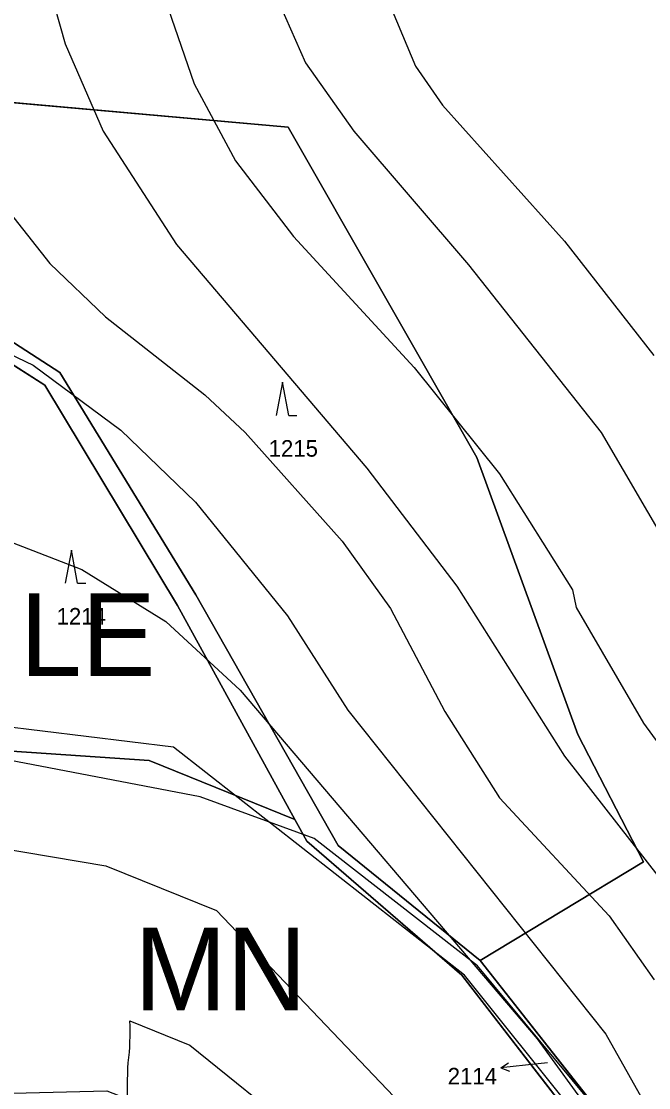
# Model space of a CAD drawing. Extents: x -706130 to -698555, y -971544 to -967260.
# Drawn here: x -704768.4 to -704692.8, y -968682.8 to -968554 of the extents above; entities that cross this region are included whole.
import ezdxf

# ---------------------------------------------------------------- set-up
doc = ezdxf.new("R2010")
doc.units = 0
for name, color, linetype in [('Kanalizace_Polesí N NEZAPINAT', 7, 'Continuous'), ('KN_Hranice_katastrální území', 7, 'Continuous'), ('KN_Hranice_parcel', 7, 'Continuous'), ('KN_Parcelni cisla', 7, 'Continuous'), ('KN_Parcelni cisla_sipky', 7, 'Continuous'), ('KN_Polygon parcely', 7, 'Continuous'), ('KN_POZEMKY_10_LESNI POZEMEK', 7, 'Continuous'), ('KN_POZEMKY_11_VODNI_PLOCHA', 7, 'Continuous'), ('KN_POZEMKY_14_OSTATNI PLOCHA', 7, 'Continuous'), ('KN_VYUZITI_11_vodni plocha_zamokrena plocha', 7, 'Continuous'), ('KN_VYUZITI_17_ostatni plocha_ostatni komunikace', 7, 'Continuous'), ('KN_Značky kultur', 7, 'Continuous'), ('OP lesa 30 m', 7, 'Continuous'), ('Plochy lesní všeobecné S', 7, 'Continuous'), ('Plochy smíšené nezastavěného území všeobecné S', 7, 'Continuous'), ('Plochy verejnych prostranstvi - komunikace ostatni S', 7, 'Continuous'), ('Plochy vodní a vodnich toku_linie pozemni tok S', 7, 'Continuous'), ('Regulační bloky v krajině S', 7, 'Continuous'), ('Regulační bloky zastavěné S', 7, 'Continuous'), ('Regulační kódy v krajině S', 7, 'Continuous'), ('Vodovodní řady - rozváděcí S', 7, 'Continuous'), ('VÝŠKOPIS_vrstevnice hlavní', 7, 'Continuous'), ('VÝŠKOPIS_vrstevnice zesílená', 7, 'Continuous')]:
    doc.layers.add(name, color=color, linetype=linetype)

msp = doc.modelspace()

# ---------------------------------------------------------------- linework, layer by layer
at = {"layer": 'Kanalizace_Polesí N NEZAPINAT'}
msp.add_lwpolyline([(-704466.95, -968836.87), (-704536.67, -968831.91), (-704567.95, -968808.05), (-704625.2, -968761.16), (-704633.57, -968757.27), (-704656.29, -968736.93), (-704713.42, -968668.1), (-704733.1, -968652.72), (-704746.85, -968647.67), (-704775.67, -968642.16), (-704784.74, -968606.28), (-704807.41, -968567.75), (-704814.68, -968557.61), (-704815.96, -968543.26), (-704809.72, -968525.03)], dxfattribs=at)
at = {"layer": 'KN_Hranice_katastrální území'}
for points in [[(-704676.09, -968714.47), (-704713.07, -968667.43), (-704693.37, -968655.55), (-704701.32, -968640.16), (-704713.48, -968606.7), (-704736.25, -968566.81), (-704811.29, -968560.14), (-704818.54, -968560.11), (-704819.22, -968566.79), (-704822.17, -968595.59), (-704826.01, -968624.26), (-704832.72, -968642.15), (-704857.92, -968671.12), (-704867.24, -968699.86), (-704877.6, -968761.1), (-704886.1, -968825.16), (-704885.82, -968841.68), (-704886.02, -968857.61), (-704883.15, -968893.04), (-704882.15, -968916.72), (-704882.51, -968946.49)], [(-704882.51, -968946.49), (-704882.15, -968916.72), (-704883.15, -968893.04), (-704886.02, -968857.61), (-704885.82, -968841.68), (-704886.1, -968825.16), (-704877.6, -968761.1), (-704867.24, -968699.86), (-704857.92, -968671.12), (-704832.72, -968642.15), (-704826.01, -968624.26), (-704822.17, -968595.59), (-704819.22, -968566.79), (-704818.54, -968560.11), (-704811.29, -968560.14), (-704736.25, -968566.81), (-704713.48, -968606.7), (-704701.32, -968640.16), (-704693.37, -968655.55), (-704713.07, -968667.43), (-704676.09, -968714.47)]]:
    msp.add_lwpolyline(points, dxfattribs=at)
at = {"layer": 'KN_Hranice_parcel'}
for points in [[(-704713.07, -968667.43), (-704693.37, -968655.55), (-704701.32, -968640.16), (-704713.48, -968606.7), (-704736.25, -968566.81), (-704811.29, -968560.14)], [(-704713.07, -968667.43), (-704693.37, -968655.55), (-704701.32, -968640.16), (-704713.48, -968606.7), (-704736.25, -968566.81), (-704811.29, -968560.14)], [(-704807.65, -968564.66), (-704787.21, -968581.31), (-704763.8, -968596.46), (-704747.39, -968623.31), (-704730.21, -968653.55), (-704713.07, -968667.43)], [(-704735.44, -968650.43), (-704749.59, -968624.57), (-704765.59, -968597.96), (-704788.07, -968583.65)], [(-704769.57, -968642.18), (-704753, -968643.3), (-704735.44, -968650.43)], [(-704657.77, -968738.66), (-704678.2, -968716.03), (-704691, -968700.67), (-704715.29, -968669.22), (-704734.01, -968653.04), (-704735.44, -968650.43)], [(-704655.11, -968736.58), (-704676.09, -968714.47), (-704713.07, -968667.43)], [(-704655.11, -968736.58), (-704676.09, -968714.47), (-704713.07, -968667.43)]]:
    msp.add_lwpolyline(points, dxfattribs=at)
at = {"layer": 'KN_Parcelni cisla_sipky'}
for p, q in [((-704710.6, -968680.39), (-704709.65, -968679.79)), ((-704707.61, -968680.08), (-704710.6, -968680.39)), ((-704710.6, -968680.39), (-704709.55, -968680.79)), ((-704704.97, -968679.79), (-704707.61, -968680.08))]:
    msp.add_line(p, q, dxfattribs=at)
at = {"layer": 'KN_Polygon parcely'}
msp.add_lwpolyline([(-704814.89, -968543.6), (-704814.12, -968556.31), (-704811.29, -968560.14), (-704736.25, -968566.81), (-704713.48, -968606.7), (-704701.32, -968640.16), (-704693.37, -968655.55), (-704713.07, -968667.43), (-704676.09, -968714.47), (-704655.11, -968736.58), (-704623.71, -968717.98), (-704564.27, -968692.77), (-704542.08, -968689.15), (-704523.32, -968686.09), (-704484.45, -968665.15), (-704465.18, -968666.56)], dxfattribs=at)
for points in [[(-704730.21, -968653.55), (-704713.07, -968667.43), (-704693.37, -968655.55), (-704701.32, -968640.16), (-704713.48, -968606.7), (-704736.25, -968566.81), (-704811.29, -968560.14), (-704807.65, -968564.66), (-704787.21, -968581.31), (-704763.8, -968596.46), (-704747.39, -968623.31)], [(-704655.11, -968736.58), (-704676.09, -968714.47), (-704713.07, -968667.43), (-704730.21, -968653.55), (-704747.39, -968623.31), (-704763.8, -968596.46), (-704787.21, -968581.31), (-704807.65, -968564.66), (-704801.26, -968572.58), (-704788.07, -968583.65), (-704765.59, -968597.96), (-704749.59, -968624.57), (-704735.44, -968650.43), (-704734.01, -968653.04), (-704715.29, -968669.22), (-704691, -968700.67), (-704678.2, -968716.03), (-704657.77, -968738.66), (-704656.98, -968738.04)], [(-704788.07, -968583.65), (-704780.13, -968604.13), (-704769.57, -968642.18), (-704753, -968643.3), (-704735.44, -968650.43), (-704749.59, -968624.57), (-704765.59, -968597.96)], [(-704734.01, -968653.04), (-704735.44, -968650.43), (-704753, -968643.3), (-704769.57, -968642.18), (-704774.57, -968641.82), (-704779.23, -968683.71), (-704758.13, -968683.19), (-704723.7, -968696.64), (-704705.41, -968723.3), (-704691.41, -968744.58), (-704657.62, -968808.95), (-704622.77, -968866.56), (-704623.52, -968876.14), (-704613.52, -968870.91), (-704600.29, -968871.13), (-704601.97, -968841.18), (-704619.72, -968796.37), (-704623.88, -968788.82), (-704636.35, -968766.2), (-704657.77, -968738.66), (-704678.2, -968716.03), (-704691, -968700.67), (-704715.29, -968669.22)]]:
    msp.add_lwpolyline(points, close=True, dxfattribs=at)
at = {"layer": 'KN_POZEMKY_10_LESNI POZEMEK'}
for p, q in [((-704811.29, -968560.14), (-704736.25, -968566.81)), ((-704736.25, -968566.81), (-704811.29, -968560.14)), ((-704736.25, -968566.81), (-704713.48, -968606.7)), ((-704713.48, -968606.7), (-704736.25, -968566.81)), ((-704763.8, -968596.46), (-704787.21, -968581.31)), ((-704788.07, -968583.65), (-704765.59, -968597.96)), ((-704747.39, -968623.31), (-704763.8, -968596.46)), ((-704765.59, -968597.96), (-704749.59, -968624.57)), ((-704713.48, -968606.7), (-704701.32, -968640.16)), ((-704701.32, -968640.16), (-704713.48, -968606.7)), ((-704730.21, -968653.55), (-704747.39, -968623.31)), ((-704749.59, -968624.57), (-704735.44, -968650.43)), ((-704701.32, -968640.16), (-704693.37, -968655.55)), ((-704693.37, -968655.55), (-704701.32, -968640.16)), ((-704753, -968643.3), (-704769.57, -968642.18)), ((-704735.44, -968650.43), (-704753, -968643.3)), ((-704713.07, -968667.43), (-704730.21, -968653.55)), ((-704693.37, -968655.55), (-704713.07, -968667.43)), ((-704713.07, -968667.43), (-704693.37, -968655.55)), ((-704676.09, -968714.47), (-704713.07, -968667.43))]:
    msp.add_line(p, q, dxfattribs=at)
at = {"layer": 'KN_POZEMKY_11_VODNI_PLOCHA'}
for p, q in [((-704769.57, -968642.18), (-704753, -968643.3)), ((-704753, -968643.3), (-704735.44, -968650.43)), ((-704735.44, -968650.43), (-704734.01, -968653.04)), ((-704734.01, -968653.04), (-704715.29, -968669.22)), ((-704715.29, -968669.22), (-704691, -968700.67))]:
    msp.add_line(p, q, dxfattribs=at)
at = {"layer": 'KN_POZEMKY_14_OSTATNI PLOCHA'}
for p, q in [((-704787.21, -968581.31), (-704763.8, -968596.46)), ((-704765.59, -968597.96), (-704788.07, -968583.65)), ((-704763.8, -968596.46), (-704747.39, -968623.31)), ((-704749.59, -968624.57), (-704765.59, -968597.96)), ((-704747.39, -968623.31), (-704730.21, -968653.55)), ((-704735.44, -968650.43), (-704749.59, -968624.57)), ((-704734.01, -968653.04), (-704735.44, -968650.43)), ((-704715.29, -968669.22), (-704734.01, -968653.04)), ((-704730.21, -968653.55), (-704713.07, -968667.43)), ((-704713.07, -968667.43), (-704676.09, -968714.47)), ((-704691, -968700.67), (-704715.29, -968669.22))]:
    msp.add_line(p, q, dxfattribs=at)
at = {"layer": 'KN_VYUZITI_11_vodni plocha_zamokrena plocha'}
for p, q in [((-704769.57, -968642.18), (-704753, -968643.3)), ((-704753, -968643.3), (-704735.44, -968650.43)), ((-704735.44, -968650.43), (-704734.01, -968653.04)), ((-704734.01, -968653.04), (-704715.29, -968669.22)), ((-704715.29, -968669.22), (-704691, -968700.67))]:
    msp.add_line(p, q, dxfattribs=at)
at = {"layer": 'KN_VYUZITI_17_ostatni plocha_ostatni komunikace'}
for p, q in [((-704787.21, -968581.31), (-704763.8, -968596.46)), ((-704765.59, -968597.96), (-704788.07, -968583.65)), ((-704763.8, -968596.46), (-704747.39, -968623.31)), ((-704749.59, -968624.57), (-704765.59, -968597.96)), ((-704747.39, -968623.31), (-704730.21, -968653.55)), ((-704735.44, -968650.43), (-704749.59, -968624.57)), ((-704734.01, -968653.04), (-704735.44, -968650.43)), ((-704715.29, -968669.22), (-704734.01, -968653.04)), ((-704730.21, -968653.55), (-704713.07, -968667.43)), ((-704713.07, -968667.43), (-704676.09, -968714.47)), ((-704691, -968700.67), (-704715.29, -968669.22))]:
    msp.add_line(p, q, dxfattribs=at)
at = {"layer": 'KN_Značky kultur'}
for p, q in [((-704736.93, -968597.63), (-704737.68, -968601.63)), ((-704736.18, -968601.63), (-704736.93, -968597.63)), ((-704736.18, -968601.63), (-704735.18, -968601.63)), ((-704762.4, -968617.9), (-704763.15, -968621.9)), ((-704761.65, -968621.9), (-704762.4, -968617.9)), ((-704761.65, -968621.9), (-704760.65, -968621.9))]:
    msp.add_line(p, q, dxfattribs=at)
at = {"layer": 'OP lesa 30 m'}
for points in [[(-704755.35, -968674.73), (-704748.09, -968677.67), (-704734.57, -968688.62), (-704699.67, -968733.01)], [(-704755.67, -968684.78), (-704755.6, -968680.4), (-704755.53, -968679.79)]]:
    msp.add_lwpolyline(points, dxfattribs=at)
msp.add_arc((-704785.31, -968676.19), 30, 353.1047, 2.7967, dxfattribs=at)
at = {"layer": 'Plochy lesní všeobecné S'}
for p, q in [((-704787.21, -968581.31), (-704763.8, -968596.46)), ((-704765.59, -968597.96), (-704788.07, -968583.65)), ((-704763.8, -968596.46), (-704747.39, -968623.31)), ((-704749.59, -968624.57), (-704765.59, -968597.96)), ((-704747.39, -968623.31), (-704730.21, -968653.55)), ((-704735.44, -968650.43), (-704749.59, -968624.57)), ((-704769.57, -968642.18), (-704753, -968643.3)), ((-704753, -968643.3), (-704735.44, -968650.43)), ((-704730.21, -968653.55), (-704713.07, -968667.43)), ((-704713.07, -968667.43), (-704676.09, -968714.47))]:
    msp.add_line(p, q, dxfattribs=at)
at = {"layer": 'Plochy smíšené nezastavěného území všeobecné S'}
for p, q in [((-704753, -968643.3), (-704769.57, -968642.18)), ((-704735.44, -968650.43), (-704753, -968643.3))]:
    msp.add_line(p, q, dxfattribs=at)
msp.add_lwpolyline([(-704657.77, -968738.66), (-704678.2, -968716.03), (-704691, -968700.67), (-704715.29, -968669.22), (-704734.01, -968653.04), (-704735.44, -968650.43)], dxfattribs=at)
at = {"layer": 'Plochy verejnych prostranstvi - komunikace ostatni S'}
for p, q in [((-704763.8, -968596.46), (-704787.21, -968581.31)), ((-704788.07, -968583.65), (-704765.59, -968597.96)), ((-704747.39, -968623.31), (-704763.8, -968596.46)), ((-704765.59, -968597.96), (-704749.59, -968624.57)), ((-704730.21, -968653.55), (-704747.39, -968623.31)), ((-704749.59, -968624.57), (-704735.44, -968650.43)), ((-704713.07, -968667.43), (-704730.21, -968653.55)), ((-704676.09, -968714.47), (-704713.07, -968667.43))]:
    msp.add_line(p, q, dxfattribs=at)
msp.add_lwpolyline([(-704735.44, -968650.43), (-704734.01, -968653.04), (-704715.29, -968669.22), (-704691, -968700.67), (-704678.2, -968716.03), (-704657.77, -968738.66)], dxfattribs=at)
at = {"layer": 'Plochy vodní a vodnich toku_linie pozemni tok S'}
msp.add_lwpolyline([(-704775.83, -968653.14), (-704774.72, -968653.23), (-704758.24, -968656.03), (-704744.91, -968661.42), (-704707.8, -968700.31), (-704674.25, -968741.56)], dxfattribs=at)
at = {"layer": 'Regulační bloky v krajině S'}
for p, q in [((-704787.21, -968581.31), (-704763.8, -968596.46)), ((-704765.59, -968597.96), (-704788.07, -968583.65)), ((-704763.8, -968596.46), (-704747.39, -968623.31)), ((-704749.59, -968624.57), (-704765.59, -968597.96)), ((-704747.39, -968623.31), (-704730.21, -968653.55)), ((-704735.44, -968650.43), (-704749.59, -968624.57)), ((-704769.57, -968642.18), (-704753, -968643.3)), ((-704753, -968643.3), (-704769.57, -968642.18)), ((-704753, -968643.3), (-704735.44, -968650.43)), ((-704735.44, -968650.43), (-704753, -968643.3)), ((-704730.21, -968653.55), (-704713.07, -968667.43)), ((-704713.07, -968667.43), (-704676.09, -968714.47))]:
    msp.add_line(p, q, dxfattribs=at)
msp.add_lwpolyline([(-704657.77, -968738.66), (-704678.2, -968716.03), (-704691, -968700.67), (-704715.29, -968669.22), (-704734.01, -968653.04), (-704735.44, -968650.43)], dxfattribs=at)
at = {"layer": 'Regulační bloky zastavěné S'}
for p, q in [((-704735.44, -968650.43), (-704734.01, -968653.04)), ((-704734.01, -968653.04), (-704715.29, -968669.22)), ((-704715.29, -968669.22), (-704691, -968700.67))]:
    msp.add_line(p, q, dxfattribs=at)
msp.add_lwpolyline([(-704788.07, -968583.65), (-704765.59, -968597.96), (-704749.59, -968624.57), (-704735.44, -968650.43)], dxfattribs=at)
at = {"layer": 'Vodovodní řady - rozváděcí S'}
msp.add_lwpolyline([(-704602.91, -968828.45), (-704629.61, -968770.91), (-704688.52, -968702.28), (-704714.98, -968669.22), (-704750.07, -968641.67), (-704771.17, -968639.1)], dxfattribs=at)
at = {"layer": 'VÝŠKOPIS_vrstevnice hlavní'}
for points in [[(-704642.37, -968419.49), (-704649.34, -968428.35), (-704657.41, -968436.35), (-704667.97, -968443.05), (-704698.65, -968458.46), (-704710.06, -968467.02), (-704720.9, -968478.58), (-704739.31, -968504.26), (-704749.44, -968522.24), (-704752.15, -968532.22), (-704752, -968543.35), (-704750.72, -968552.48), (-704747.58, -968561.61), (-704742.59, -968570.89), (-704735.6, -968580.02), (-704721.05, -968595.85), (-704710.77, -968608.69), (-704701.93, -968622.68), (-704701.5, -968624.82), (-704693.37, -968638.8), (-704676.82, -968661.48), (-704670.7, -968672.08)], [(-704714.3, -968517.02), (-704717.91, -968519.95), (-704720.76, -968523.66), (-704724.33, -968532.22), (-704726.04, -968541.07), (-704725.9, -968545.63), (-704724.76, -968550.2), (-704720.9, -968559.47), (-704717.62, -968564.18), (-704702.93, -968580.59), (-704692.15, -968594.38)], [(-704827.91, -968537.64), (-704827.19, -968560.76), (-704824.91, -968576.16), (-704823.06, -968592.14), (-704821.34, -968598.99), (-704817.92, -968606.13), (-704813.92, -968610.26), (-704807.08, -968615.4), (-704803.51, -968616.4), (-704795.52, -968616.11), (-704787.53, -968614.97), (-704775.55, -968615.54), (-704769.55, -968616.97), (-704761.14, -968620.25), (-704751.01, -968626.53), (-704742.02, -968634.8), (-704706.21, -968676.89), (-704699.5, -968686.16), (-704689.66, -968701.86), (-704678.1, -968716.98), (-704663.69, -968728.54), (-704651.71, -968735.1), (-704644.43, -968737.95)], [(-704781.68, -968550.48), (-704780.68, -968555.62), (-704777.97, -968563.04), (-704772.69, -968573.6), (-704764.99, -968583.3), (-704758.28, -968589.72), (-704746.3, -968599.13), (-704741.45, -968603.7), (-704729.75, -968616.83), (-704723.9, -968624.96), (-704717.34, -968637.37), (-704710.77, -968647.79), (-704697.51, -968662.05), (-704692.08, -968669.76)], [(-704737.17, -968552.2), (-704734.17, -968559.04), (-704728.32, -968567.32), (-704714.48, -968583.44), (-704698.5, -968603.7), (-704690.23, -968617.82), (-704683.24, -968633.8), (-704680.38, -968638.37), (-704676.68, -968642.51), (-704673.39, -968644.79), (-704671.54, -968645.22), (-704665.97, -968644.5), (-704662.27, -968642.08), (-704659.98, -968638.23), (-704655.99, -968626.96), (-704652.85, -968620.96), (-704647.71, -968618.26)], [(-704798.81, -968580.84), (-704795.23, -968584.15), (-704788.96, -968587.72), (-704772.98, -968592.71), (-704766.99, -968595.57), (-704756.43, -968603.41), (-704747.44, -968612.12), (-704736.31, -968625.81), (-704729.04, -968637.23), (-704697.93, -968676.32), (-704690.09, -968690.3)]]:
    msp.add_lwpolyline(points, dxfattribs=at)
at = {"layer": 'VÝŠKOPIS_vrstevnice zesílená'}
msp.add_lwpolyline([(-704658.7, -968417.49), (-704703.35, -968447.33), (-704711.34, -968453.47), (-704732.46, -968475.15), (-704746.16, -968493.13), (-704755.29, -968507.68), (-704763.62, -968527.79), (-704765.12, -968539.22), (-704764.42, -968552.2), (-704763.13, -968556.76), (-704758.57, -968567.32), (-704749.72, -968581.01), (-704726.75, -968607.98), (-704715.91, -968622.25), (-704702.93, -968642.79), (-704685.09, -968665.62), (-704677.39, -968678.74)], dxfattribs=at)

# ---------------------------------------------------------------- texts
at = {"layer": 'KN_Parcelni cisla'}
for s, p in [('1215', (-704738.6, -968606.61)), ('1214', (-704764.18, -968626.88)), ('2114', (-704717, -968682.41))]:
    msp.add_text(s, height=2, dxfattribs=at).set_placement(p)
at = {"layer": 'Regulační kódy v krajině S'}
for s, p in [('LE', (-704768.6, -968633.1)), ('MN', (-704754.8, -968673.48))]:
    msp.add_text(s, height=10, dxfattribs=at).set_placement(p)

doc.saveas('drawing.dxf')
